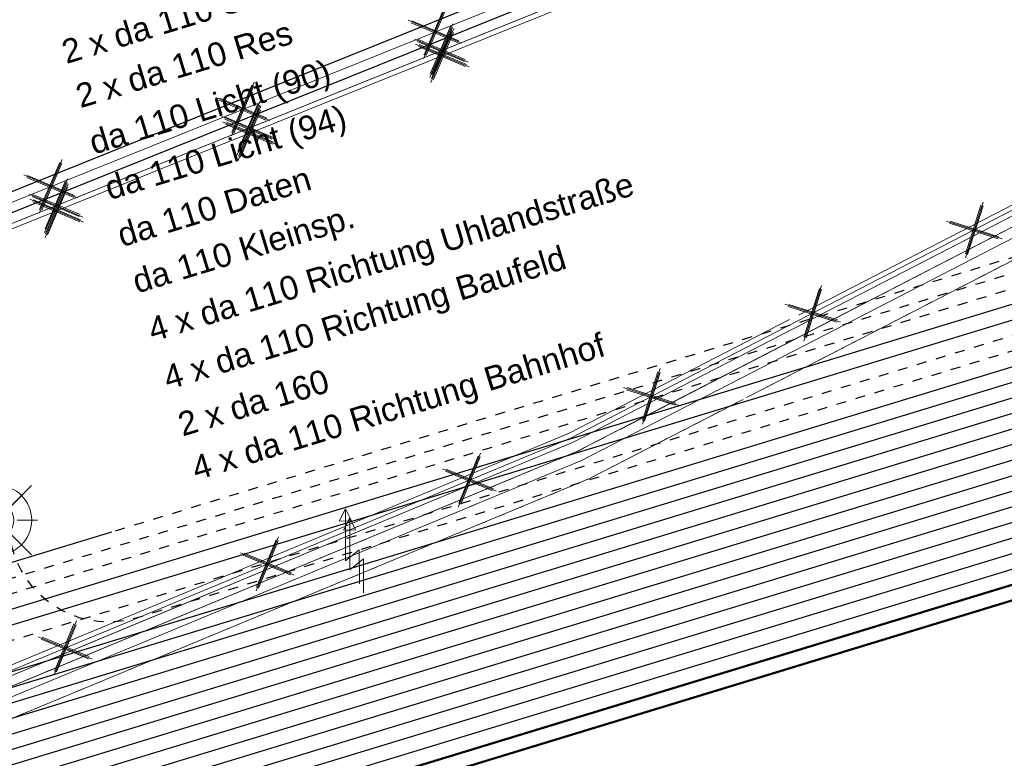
# Model space of a CAD drawing. Header units: metres. Extents: x -502 to 161, y -108 to 174.
# Tile 649 of 776: x -92.81 to -82.9, y 78.62 to 86.05. Entities that reach past the tile are written whole.
import ezdxf

# ---------------------------------------------------------------- set-up
doc = ezdxf.new("R2010")
doc.units = ezdxf.units.M
doc.header["$LTSCALE"] = 0.1
for name, pattern in [('102', [101.6, 101.6, 0]), ('2-1', [0.17, 0.06, -0.025, 0.06, -0.025]), ('202', [0.132, 0.0875, -0.019, 0.0065, -0.019])]:
    doc.linetypes.add(name, pattern=pattern)
for name, color, linetype in [('BRI31-005.05-5p02-Koordinierung Lageplan 4. BA ZOB West 2022-06-15', 7, 'Continuous'), ('BRI31-005.06-5f07-Koordinierung Lageplan 4. BA ZOB Fernbusbahnh', 7, 'Continuous'), ('BRI31-005.07-5f08-Koordinierung Lageplan 4. BA Radstation - Seeterrasse 2023-05-31', 7, 'Continuous'), ('BRI32-005.03-5f06-Koordinierung Schemaplan 4 BA ZOB Teilbereich 2 Ost - Bahnhofsallee 2023-01-21', 7, 'Continuous')]:
    doc.layers.add(name, color=color, linetype=linetype)
doc.styles.add('Arial', font='arial.ttf')

# ---------------------------------------------------------------- blocks, each defined once
blk = doc.blocks.new('WP_LP_1030')
at = {"color": 150, "linetype": 'Continuous', "lineweight": 9, "true_color": 0x007fff, "transparency": 33554687}
for p, q in [((0, 0.20412), (0, 0.40824)), ((0, 0.40824), (0, 0.20412)), ((-0.348452, 0.348458), (0.144332, -0.144332)), ((-0.144332, -0.144332), (0.348452, 0.348458)), ((0.144332, 0.144338), (0.348452, 0.348458)), ((-0.20412, 0), (-0.40824, 0)), ((-0.20412, 0), (-0.40824, 0)), ((0.20412, 0), (0.40824, 0)), ((-0.144332, -0.144332), (-0.348452, -0.348452)), ((-0.144332, -0.144332), (-0.348452, -0.348452)), ((0.144332, -0.144332), (0.348452, -0.348452)), ((0.144332, -0.144332), (0.348452, -0.348452)), ((0, -0.20412), (0, -0.40824)), ((0, -0.20412), (0, -0.40824))]:
    blk.add_line(p, q, dxfattribs=at)
at = {"color": 7, "linetype": 'Continuous', "lineweight": 20, "transparency": 33554687}
for radius in [0.35, 0.171323]:
    blk.add_circle((0, 0), radius, dxfattribs=at)
blk = doc.blocks.new('1016')
at = {"color": 7, "linetype": 'Continuous', "lineweight": 9, "transparency": 33554687}
for p, q in [((0.703072, 0.277444), (1.257444, -0.276928)), ((1.257444, 0.277444), (0.703072, -0.276928))]:
    blk.add_line(p, q, dxfattribs=at)
at = {"color": 2, "linetype": 'Continuous', "lineweight": 20, "true_color": 0xffff00, "transparency": 33554687}
for p, q in [((1.212401, 0.25319), (0.727326, -0.231885)), ((0.727326, 0.232401), (1.212401, -0.252674)), ((0.748114, 0.25319), (1.23319, -0.231885)), ((1.23319, 0.232401), (0.748114, -0.252674))]:
    blk.add_line(p, q, dxfattribs=at)
blk = doc.blocks.new('951')
at = {"color": 3, "linetype": 'Continuous', "lineweight": 13, "true_color": 0x00ff00, "transparency": 33554687}
for p, q in [((5.053472, 0.9793), (4.792795, 0.344076)), ((5.13368, 0.444375), (4.732639, -0.518491)), ((4.792795, 0.344076), (5.13368, 0.444375)), ((4.732639, -0.518491), (4.715929, -0.2527)), ((4.715929, -0.2527), (4.943186, -0.339625)), ((4.943186, -0.339625), (4.732639, -0.518491))]:
    blk.add_line(p, q, dxfattribs=at)

msp = doc.modelspace()

# ---------------------------------------------------------------- linework, layer by layer
at = {"layer": 'BRI31-005.05-5p02-Koordinierung Lageplan 4. BA ZOB West 2022-06-15', "color": 3, "linetype": 'Continuous', "lineweight": 18, "true_color": 0x00ff00, "transparency": 33554687, "flags": 128}
msp.add_lwpolyline([(-68.8826, 90.8965), (-73.2841, 89.176), (-82.3221, 84.224), (-87.2061, 81.706), (-95.3491, 78.326), (-102.5731, 75.366)], dxfattribs=at)
at = {"layer": 'BRI31-005.06-5f07-Koordinierung Lageplan 4. BA ZOB Fernbusbahnh', "color": 3, "linetype": 'Continuous', "lineweight": 13, "true_color": 0x00ff00, "transparency": 33554687, "flags": 128}
msp.add_lwpolyline([(-68.8826, 90.8965), (-73.2841, 89.176), (-82.3221, 84.224), (-87.2061, 81.706), (-95.3491, 78.326), (-102.5731, 75.366)], dxfattribs=at)
at = {"layer": 'BRI31-005.07-5f08-Koordinierung Lageplan 4. BA Radstation - Seeterrasse 2023-05-31', "color": 3, "linetype": 'Continuous', "lineweight": 30, "true_color": 0x00ff00, "transparency": 33554687}
for p, q in [((-78.8243, 82.8387), (-92.9774, 78.5256)), ((-78.8243, 82.8387), (-92.9774, 78.5256)), ((-78.7603, 82.7014), (-92.9305, 78.3831)), ((-78.7603, 82.7014), (-92.9305, 78.3831)), ((-78.6963, 82.5641), (-92.8836, 78.2405)), ((-78.6963, 82.5641), (-92.8836, 78.2405)), ((-78.6323, 82.4268), (-92.8366, 78.098)), ((-78.6323, 82.4268), (-92.8366, 78.098))]:
    msp.add_line(p, q, dxfattribs=at)
at = {"layer": 'BRI31-005.07-5f08-Koordinierung Lageplan 4. BA Radstation - Seeterrasse 2023-05-31', "color": 190, "linetype": 'Continuous', "lineweight": 30, "true_color": 0x7f00ff, "transparency": 33554687}
msp.add_line((-91.8907, 80.8953), (-93.5669, 80.3844), dxfattribs=at)
msp.add_line((-91.8907, 80.8953), (-93.5669, 80.3844), dxfattribs=at)
at = {"layer": 'BRI31-005.07-5f08-Koordinierung Lageplan 4. BA Radstation - Seeterrasse 2023-05-31', "color": 3, "linetype": 'Continuous', "lineweight": 30, "true_color": 0x00ff00, "transparency": 33554687, "flags": 128}
for points in [[(-80.7952, 156.9363), (-72.5354, 111.9284), (-80.5365, 100.0218), (-78.1281, 87.9544), (-80.9044, 82.3616), (-93.0242, 78.6681)], [(-80.7952, 156.9363), (-72.5354, 111.9284), (-80.5365, 100.0218), (-78.1281, 87.9544), (-80.9044, 82.3616), (-93.0242, 78.6681)], [(-81.0911, 156.776), (-72.8736, 111.9988), (-80.7427, 100.2886), (-78.2852, 87.9753), (-81.0099, 82.4862), (-93.0711, 78.8107)], [(-81.0911, 156.776), (-72.8736, 111.9988), (-80.7427, 100.2886), (-78.2852, 87.9753), (-81.0099, 82.4862), (-93.0711, 78.8107)], [(-81.3871, 156.6157), (-73.2119, 112.0692), (-80.9489, 100.5555), (-78.4423, 87.9961), (-81.1155, 82.6109), (-93.1179, 78.9532)], [(-81.3871, 156.6157), (-73.2119, 112.0692), (-80.9489, 100.5555), (-78.4423, 87.9961), (-81.1155, 82.6109), (-93.1179, 78.9532)], [(-81.683, 156.4554), (-73.5501, 112.1395), (-81.1551, 100.8223), (-78.5994, 88.017), (-81.2211, 82.7355), (-93.1646, 79.0957)], [(-81.683, 156.4554), (-73.5501, 112.1395), (-81.1551, 100.8223), (-78.5994, 88.017), (-81.2211, 82.7355), (-93.1646, 79.0957)], [(-93.2114, 79.2383), (-80.5948, 83.0832), (-79.7324, 83.2553)], [(-93.2114, 79.2383), (-80.5948, 83.0832), (-79.7324, 83.2553)]]:
    msp.add_lwpolyline(points, dxfattribs=at)
at = {"layer": 'BRI31-005.07-5f08-Koordinierung Lageplan 4. BA Radstation - Seeterrasse 2023-05-31', "color": 250, "linetype": '202', "lineweight": 20, "true_color": 0x333333, "transparency": 33554687, "flags": 128}
msp.add_lwpolyline([(-169.7821, 35.816), (-164.9401, 37.647), (-156.9121, 41.076), (-147.2831, 45.145), (-141.2451, 48.064), (-136.3331, 50.73), (-132.3771, 55.512), (-127.5111, 61.662), (-125.4401, 64.186), (-122.6721, 66.481), (-120.3381, 67.894), (-117.0681, 69.455), (-110.1371, 72.307), (-102.5741, 75.367), (-95.3481, 78.327), (-87.2051, 81.706), (-82.3221, 84.224), (-73.2841, 89.176), (-65.3801, 92.266), (-55.0081, 96.337), (-42.5711, 101.496), (-24.2771, 108.475), (-23.6281, 108.616), (-22.7791, 108.939), (-21.2271, 109.532), (-20.7311, 109.828), (-6.5731, 115.397), (-3.3331, 116.527), (2.1199, 118.676), (8.4349, 121.116), (16.1989, 124.136), (23.8509, 127.116), (32.0649, 130.317), (39.0129, 133.194), (40.7549, 134.413), (40.9269, 134.167), (39.1589, 132.93), (32.1769, 130.039), (23.9589, 126.836), (16.3069, 123.856), (8.5429, 120.836), (2.2299, 118.396), (-3.2291, 116.245), (-6.4691, 115.115), (-20.5991, 109.558), (-21.0951, 109.262), (-22.6731, 108.659), (-23.5421, 108.328), (-24.1911, 108.187), (-42.4611, 101.218), (-54.8961, 96.059), (-65.2701, 91.986), (-73.1561, 88.904), (-82.1821, 83.96), (-87.0791, 81.434), (-95.2341, 78.049), (-102.4601, 75.089), (-110.0231, 72.029), (-116.9461, 69.181), (-120.1961, 67.63), (-122.4981, 66.235), (-125.2261, 63.974), (-127.2771, 61.474), (-132.1431, 55.324), (-136.1391, 50.494), (-141.1091, 47.796), (-147.1591, 44.871), (-156.7941, 40.8), (-164.8281, 37.369), (-169.6761, 35.536), (-169.7821, 35.816)], dxfattribs=at)
msp.add_lwpolyline([(-169.7821, 35.816), (-164.9401, 37.647), (-156.9121, 41.076), (-147.2831, 45.145), (-141.2451, 48.064), (-136.3331, 50.73), (-132.3771, 55.512), (-127.5111, 61.662), (-125.4401, 64.186), (-122.6721, 66.481), (-120.3381, 67.894), (-117.0681, 69.455), (-110.1371, 72.307), (-102.5741, 75.367), (-95.3481, 78.327), (-87.2051, 81.706), (-82.3221, 84.224), (-73.2841, 89.176), (-65.3801, 92.266), (-55.0081, 96.337), (-42.5711, 101.496), (-24.2771, 108.475), (-23.6281, 108.616), (-22.7791, 108.939), (-21.2271, 109.532), (-20.7311, 109.828), (-6.5731, 115.397), (-3.3331, 116.527), (2.1199, 118.676), (8.4349, 121.116), (16.1989, 124.136), (23.8509, 127.116), (32.0649, 130.317), (39.0129, 133.194), (40.7549, 134.413), (40.9269, 134.167), (39.1589, 132.93), (32.1769, 130.039), (23.9589, 126.836), (16.3069, 123.856), (8.5429, 120.836), (2.2299, 118.396), (-3.2291, 116.245), (-6.4691, 115.115), (-20.5991, 109.558), (-21.0951, 109.262), (-22.6731, 108.659), (-23.5421, 108.328), (-24.1911, 108.187), (-42.4611, 101.218), (-54.8961, 96.059), (-65.2701, 91.986), (-73.1561, 88.904), (-82.1821, 83.96), (-87.0791, 81.434), (-95.2341, 78.049), (-102.4601, 75.089), (-110.0231, 72.029), (-116.9461, 69.181), (-120.1961, 67.63), (-122.4981, 66.235), (-125.2261, 63.974), (-127.2771, 61.474), (-132.1431, 55.324), (-136.1391, 50.494), (-141.1091, 47.796), (-147.1591, 44.871), (-156.7941, 40.8), (-164.8281, 37.369), (-169.6761, 35.536), (-169.7821, 35.816)], dxfattribs=at)
at = {"layer": 'BRI31-005.07-5f08-Koordinierung Lageplan 4. BA Radstation - Seeterrasse 2023-05-31', "color": 190, "linetype": 'Continuous', "lineweight": 30, "true_color": 0x7f00ff, "transparency": 33554687, "flags": 128}
for points in [[(-67.7961, 87.229), (-68.0291, 87.591), (-69.8741, 91.415), (-70.4001, 91.84), (-71.0981, 91.978), (-71.4281, 91.912), (-72.7341, 91.532), (-81.1341, 88.787), (-81.8171, 88.566), (-99.2421, 81.556), (-99.7091, 81.654), (-100.1101, 82.264), (-100.5571, 84.008), (-101.5081, 87.723), (-109.1201, 111.977), (-113.1851, 124.41), (-122.9391, 125.054), (-137.6481, 125.811), (-146.3071, 127.052), (-163.7871, 124.714), (-174.3411, 125.558), (-183.5081, 124)], [(-67.7961, 87.229), (-68.0291, 87.591), (-69.8741, 91.415), (-70.4001, 91.84), (-71.0981, 91.978), (-71.4281, 91.912), (-72.7341, 91.532), (-81.1341, 88.787), (-81.8171, 88.566), (-99.2421, 81.556), (-99.7091, 81.654), (-100.1101, 82.264), (-100.5571, 84.008), (-101.5081, 87.723), (-109.1201, 111.977), (-113.1851, 124.41), (-122.9391, 125.054), (-137.6481, 125.811), (-146.3071, 127.052), (-163.7871, 124.714), (-174.3411, 125.558), (-183.5081, 124)], [(-138.9361, 90.322), (-102.4001, 91.23), (-101.3161, 87.777), (-99.9241, 82.346), (-99.5871, 81.832), (-99.2601, 81.764), (-95.4401, 83.301), (-81.8911, 88.752), (-81.1711, 88.901), (-72.7711, 91.646), (-71.4611, 92.121), (-71.1161, 92.179), (-70.5501, 92.101), (-70.0111, 91.976), (-69.6761, 91.51), (-67.8311, 87.686), (-67.6907, 87.4246)], [(-138.9361, 90.322), (-102.4001, 91.23), (-101.3161, 87.777), (-99.9241, 82.346), (-99.5871, 81.832), (-99.2601, 81.764), (-95.4401, 83.301), (-81.8911, 88.752), (-81.1711, 88.901), (-72.7711, 91.646), (-71.4611, 92.121), (-71.1161, 92.179), (-70.5501, 92.101), (-70.0111, 91.976), (-69.6761, 91.51), (-67.8311, 87.686), (-67.6907, 87.4246)]]:
    msp.add_lwpolyline(points, dxfattribs=at)
at = {"layer": 'BRI31-005.07-5f08-Koordinierung Lageplan 4. BA Radstation - Seeterrasse 2023-05-31', "color": 255, "linetype": 'Continuous', "lineweight": 9, "transparency": 33554687, "flags": 128}
for points in [[(-183.4914, 123.9014), (-174.3367, 125.4573), (-163.7844, 124.6135), (-146.3076, 126.951), (-137.6578, 125.7114), (-122.945, 124.9542), (-113.2592, 124.3147), (-109.2153, 111.9465), (-101.6043, 87.6956), (-100.654, 83.9832), (-100.2028, 82.223), (-99.77, 81.5646), (-99.2329, 81.4519), (-81.783, 88.4719), (-81.1032, 88.6919), (-72.7046, 91.4364), (-71.4043, 91.8148), (-71.098, 91.876), (-70.4437, 91.7467), (-69.9544, 91.3513), (-68.1165, 87.542), (-67.8802, 87.1748)], [(-183.4914, 123.9014), (-174.3367, 125.4573), (-163.7844, 124.6135), (-146.3076, 126.951), (-137.6578, 125.7114), (-122.945, 124.9542), (-113.2592, 124.3147), (-109.2153, 111.9465), (-101.6043, 87.6956), (-100.654, 83.9832), (-100.2028, 82.223), (-99.77, 81.5646), (-99.2329, 81.4519), (-81.783, 88.4719), (-81.1032, 88.6919), (-72.7046, 91.4364), (-71.4043, 91.8148), (-71.098, 91.876), (-70.4437, 91.7467), (-69.9544, 91.3513), (-68.1165, 87.542), (-67.8802, 87.1748)], [(-67.7788, 87.3773), (-67.9202, 87.6406), (-69.7624, 91.4587), (-70.0704, 91.8871), (-70.5683, 92.0026), (-71.1146, 92.0778), (-71.4356, 92.0239), (-72.7385, 91.5514), (-81.1454, 88.8042), (-81.8621, 88.6559), (-95.4028, 83.2082), (-99.2509, 81.6599), (-99.648, 81.7425), (-100.0169, 82.3051), (-101.4123, 87.7496), (-102.473, 91.1282), (-138.9336, 90.222)], [(-67.7788, 87.3773), (-67.9202, 87.6406), (-69.7624, 91.4587), (-70.0704, 91.8871), (-70.5683, 92.0026), (-71.1146, 92.0778), (-71.4356, 92.0239), (-72.7385, 91.5514), (-81.1454, 88.8042), (-81.8621, 88.6559), (-95.4028, 83.2082), (-99.2509, 81.6599), (-99.648, 81.7425), (-100.0169, 82.3051), (-101.4123, 87.7496), (-102.473, 91.1282), (-138.9336, 90.222)], [(-104.3776, 79.3284), (-99.1955, 81.4126), (-95.3535, 82.9586), (-81.7631, 88.426), (-81.0877, 88.6444), (-72.6892, 91.3889), (-71.234, 91.758), (-70.8885, 91.8745), (-70.7445, 91.9923)], [(-104.3776, 79.3284), (-99.1955, 81.4126), (-95.3535, 82.9586), (-81.7631, 88.426), (-81.0877, 88.6444), (-72.6892, 91.3889), (-71.234, 91.758), (-70.8885, 91.8745), (-70.7445, 91.9923)], [(-68.9443, 91.0333), (-73.3473, 89.3124), (-82.3926, 84.3562), (-87.2692, 81.8424), (-95.4062, 78.4642), (-102.63, 75.5053), (-110.193, 72.4453), (-117.1284, 69.5927), (-120.4109, 68.0261), (-122.166, 66.963), (-122.6358, 66.8593), (-122.7636, 66.8426)], [(-68.9443, 91.0333), (-73.3473, 89.3124), (-82.3926, 84.3562), (-87.2692, 81.8424), (-95.4062, 78.4642), (-102.63, 75.5053), (-110.193, 72.4453), (-117.1284, 69.5927), (-120.4109, 68.0261), (-122.166, 66.963), (-122.6358, 66.8593), (-122.7636, 66.8426)]]:
    msp.add_lwpolyline(points, dxfattribs=at)
at = {"layer": 'BRI31-005.07-5f08-Koordinierung Lageplan 4. BA Radstation - Seeterrasse 2023-05-31', "color": 250, "linetype": '102', "lineweight": 13, "true_color": 0x333333, "transparency": 33554687, "flags": 128}
msp.add_lwpolyline([(18.5229, 125.041), (18.5599, 124.733), (16.3069, 123.856), (8.5429, 120.836), (2.2299, 118.396), (-3.2291, 116.245), (-6.4691, 115.115), (-20.5991, 109.558), (-21.0951, 109.262), (-22.6731, 108.659), (-23.5421, 108.328), (-24.1911, 108.187), (-42.4611, 101.218), (-54.8961, 96.059), (-65.2701, 91.986), (-73.1561, 88.904), (-82.1821, 83.96), (-87.0791, 81.434), (-95.2341, 78.049), (-102.4601, 75.089), (-110.0231, 72.029), (-116.9461, 69.181), (-120.1961, 67.63), (-122.4981, 66.235), (-125.2261, 63.974), (-127.2771, 61.474), (-132.1431, 55.324), (-136.1391, 50.494), (-141.1091, 47.796), (-147.1591, 44.871), (-156.7941, 40.8), (-164.8281, 37.369), (-169.6761, 35.536), (-169.7821, 35.816), (-164.9401, 37.647), (-156.9121, 41.076), (-147.2831, 45.145), (-141.2451, 48.064), (-136.3331, 50.73), (-132.3771, 55.512), (-127.5111, 61.662), (-125.4401, 64.186), (-122.6721, 66.481), (-120.3381, 67.894), (-117.0681, 69.455), (-110.1371, 72.307), (-102.5741, 75.367), (-95.3481, 78.327), (-87.2051, 81.706), (-82.3221, 84.224), (-73.2841, 89.176), (-71.0607, 90.0451)], dxfattribs=at)
msp.add_lwpolyline([(18.5229, 125.041), (18.5599, 124.733), (16.3069, 123.856), (8.5429, 120.836), (2.2299, 118.396), (-3.2291, 116.245), (-6.4691, 115.115), (-20.5991, 109.558), (-21.0951, 109.262), (-22.6731, 108.659), (-23.5421, 108.328), (-24.1911, 108.187), (-42.4611, 101.218), (-54.8961, 96.059), (-65.2701, 91.986), (-73.1561, 88.904), (-82.1821, 83.96), (-87.0791, 81.434), (-95.2341, 78.049), (-102.4601, 75.089), (-110.0231, 72.029), (-116.9461, 69.181), (-120.1961, 67.63), (-122.4981, 66.235), (-125.2261, 63.974), (-127.2771, 61.474), (-132.1431, 55.324), (-136.1391, 50.494), (-141.1091, 47.796), (-147.1591, 44.871), (-156.7941, 40.8), (-164.8281, 37.369), (-169.6761, 35.536), (-169.7821, 35.816), (-164.9401, 37.647), (-156.9121, 41.076), (-147.2831, 45.145), (-141.2451, 48.064), (-136.3331, 50.73), (-132.3771, 55.512), (-127.5111, 61.662), (-125.4401, 64.186), (-122.6721, 66.481), (-120.3381, 67.894), (-117.0681, 69.455), (-110.1371, 72.307), (-102.5741, 75.367), (-95.3481, 78.327), (-87.2051, 81.706), (-82.3221, 84.224), (-73.2841, 89.176), (-71.0607, 90.0451)], dxfattribs=at)
at = {"layer": 'BRI31-005.07-5f08-Koordinierung Lageplan 4. BA Radstation - Seeterrasse 2023-05-31', "color": 250, "linetype": '102', "lineweight": 9, "true_color": 0x333333, "transparency": 33554687, "flags": 128}
for points in [[(-169.8181, 35.91), (-164.9771, 37.739), (-156.9521, 41.168), (-147.3241, 45.237), (-141.2911, 48.153), (-136.3971, 50.809), (-132.4541, 55.575), (-127.5881, 61.725), (-125.5121, 64.257), (-122.7311, 66.562), (-120.3871, 67.982), (-117.1081, 69.547), (-110.1741, 72.399), (-102.6111, 75.459), (-95.3871, 78.418), (-87.2481, 81.797), (-82.3691, 84.312), (-73.3261, 89.267), (-65.4151, 92.359), (-55.0451, 96.429), (-42.6071, 101.588), (-24.3061, 108.571), (-23.6481, 108.714), (-23.6061, 108.518), (-24.2481, 108.379), (-42.5331, 101.402), (-54.9711, 96.243), (-65.3431, 92.173), (-73.2421, 89.085), (-82.2751, 84.136), (-87.1641, 81.615), (-95.3111, 78.234), (-102.5351, 75.273), (-110.0981, 72.213), (-117.0261, 69.365), (-120.2911, 67.806), (-122.6151, 66.398), (-125.3701, 64.115), (-127.4321, 61.599), (-132.2981, 55.449), (-136.2671, 50.651), (-141.1991, 47.975), (-147.2421, 45.055), (-156.8741, 40.984), (-164.9031, 37.553), (-169.7481, 35.722), (-169.8181, 35.91)], [(-169.8181, 35.91), (-164.9771, 37.739), (-156.9521, 41.168), (-147.3241, 45.237), (-141.2911, 48.153), (-136.3971, 50.809), (-132.4541, 55.575), (-127.5881, 61.725), (-125.5121, 64.257), (-122.7311, 66.562), (-120.3871, 67.982), (-117.1081, 69.547), (-110.1741, 72.399), (-102.6111, 75.459), (-95.3871, 78.418), (-87.2481, 81.797), (-82.3691, 84.312), (-73.3261, 89.267), (-65.4151, 92.359), (-55.0451, 96.429), (-42.6071, 101.588), (-24.3061, 108.571), (-23.6481, 108.714), (-23.6061, 108.518), (-24.2481, 108.379), (-42.5331, 101.402), (-54.9711, 96.243), (-65.3431, 92.173), (-73.2421, 89.085), (-82.2751, 84.136), (-87.1641, 81.615), (-95.3111, 78.234), (-102.5351, 75.273), (-110.0981, 72.213), (-117.0261, 69.365), (-120.2911, 67.806), (-122.6151, 66.398), (-125.3701, 64.115), (-127.4321, 61.599), (-132.2981, 55.449), (-136.2671, 50.651), (-141.1991, 47.975), (-147.2421, 45.055), (-156.8741, 40.984), (-164.9031, 37.553), (-169.7481, 35.722), (-169.8181, 35.91)], [(-122.6491, 66.908), (-122.1851, 67.01), (-120.4351, 68.07), (-117.1491, 69.638), (-110.2121, 72.492), (-102.6491, 75.552), (-95.4251, 78.51), (-87.2901, 81.888), (-82.4161, 84.4), (-73.3681, 89.358), (-70.0247, 90.6646)], [(-122.6491, 66.908), (-122.1851, 67.01), (-120.4351, 68.07), (-117.1491, 69.638), (-110.2121, 72.492), (-102.6491, 75.552), (-95.4251, 78.51), (-87.2901, 81.888), (-82.4161, 84.4), (-73.3681, 89.358), (-70.0247, 90.6646)], [(-169.8181, 35.91), (-164.9771, 37.739), (-156.9521, 41.168), (-147.3241, 45.237), (-141.2911, 48.153), (-136.3971, 50.809), (-132.4541, 55.575), (-127.5881, 61.725), (-125.5121, 64.257), (-122.7311, 66.562), (-120.3871, 67.982), (-117.1081, 69.547), (-110.1741, 72.399), (-102.6111, 75.459), (-95.3871, 78.418), (-87.2481, 81.797), (-82.3691, 84.312), (-73.3261, 89.267), (-69.9883, 90.5716)], [(-169.8181, 35.91), (-164.9771, 37.739), (-156.9521, 41.168), (-147.3241, 45.237), (-141.2911, 48.153), (-136.3971, 50.809), (-132.4541, 55.575), (-127.5881, 61.725), (-125.5121, 64.257), (-122.7311, 66.562), (-120.3871, 67.982), (-117.1081, 69.547), (-110.1741, 72.399), (-102.6111, 75.459), (-95.3871, 78.418), (-87.2481, 81.797), (-82.3691, 84.312), (-73.3261, 89.267), (-69.9883, 90.5716)], [(-69.9156, 90.3855), (-73.2421, 89.085), (-82.2751, 84.136), (-87.1641, 81.615), (-95.3111, 78.234), (-102.5351, 75.273), (-110.0981, 72.213), (-117.0261, 69.365), (-120.2911, 67.806), (-122.6151, 66.398), (-125.3701, 64.115), (-127.4321, 61.599), (-132.2981, 55.449), (-136.2671, 50.651), (-141.1991, 47.975), (-147.2421, 45.055), (-156.8741, 40.984), (-164.9031, 37.553), (-169.7481, 35.722), (-169.8181, 35.91)], [(-69.9156, 90.3855), (-73.2421, 89.085), (-82.2751, 84.136), (-87.1641, 81.615), (-95.3111, 78.234), (-102.5351, 75.273), (-110.0981, 72.213), (-117.0261, 69.365), (-120.2911, 67.806), (-122.6151, 66.398), (-125.3701, 64.115), (-127.4321, 61.599), (-132.2981, 55.449), (-136.2671, 50.651), (-141.1991, 47.975), (-147.2421, 45.055), (-156.8741, 40.984), (-164.9031, 37.553), (-169.7481, 35.722), (-169.8181, 35.91)], [(-69.952, 90.4785), (-73.2841, 89.176), (-82.3221, 84.224), (-87.2061, 81.706), (-95.3491, 78.326), (-102.5731, 75.366), (-110.1361, 72.306), (-117.0671, 69.456), (-120.3391, 67.894), (-122.1091, 66.822), (-122.6051, 66.712), (-122.6491, 66.908)], [(-69.952, 90.4785), (-73.2841, 89.176), (-82.3221, 84.224), (-87.2061, 81.706), (-95.3491, 78.326), (-102.5731, 75.366), (-110.1361, 72.306), (-117.0671, 69.456), (-120.3391, 67.894), (-122.1091, 66.822), (-122.6051, 66.712), (-122.6491, 66.908)]]:
    msp.add_lwpolyline(points, dxfattribs=at)
at = {"layer": 'BRI31-005.07-5f08-Koordinierung Lageplan 4. BA Radstation - Seeterrasse 2023-05-31', "color": 190, "linetype": '2-1', "lineweight": 30, "true_color": 0x7f00ff, "transparency": 33554687, "flags": 128}
for points in [[(-79.7652, 98.2468), (-79.7652, 98.2468, 0.416849), (-80.5589, 97.0687), (-80.5589, 97.0687), (-79.5643, 92.085, -0.416849), (-80.358, 90.9069), (-80.9389, 90.7964), (-80.8828, 90.5016), (-80.2817, 90.616, -0.411583), (-79.1141, 89.8294), (-78.8233, 88.3725, -0.165937), (-78.9083, 87.7321), (-80.3091, 84.9101, -0.146127), (-81.661, 84.0127), (-91.8907, 80.8953)], [(-79.7652, 98.2468), (-79.7652, 98.2468, 0.416849), (-80.5589, 97.0687), (-80.5589, 97.0687), (-79.5643, 92.085, -0.416849), (-80.358, 90.9069), (-80.9389, 90.7964), (-80.8828, 90.5016), (-80.2817, 90.616, -0.411583), (-79.1141, 89.8294), (-78.8233, 88.3725, -0.165937), (-78.9083, 87.7321), (-80.3091, 84.9101, -0.146127), (-81.661, 84.0127), (-91.8907, 80.8953)], [(-93.3456, 79.6681), (-81.4424, 83.2953), (-81.4424, 83.2953, 0.099175), (-80.399, 83.8566), (-80.399, 83.8566), (-80.399, 83.8566, -0.12418), (-79.341, 84.3599), (-79.341, 84.3599)], [(-93.3456, 79.6681), (-81.4424, 83.2953), (-81.4424, 83.2953, 0.099175), (-80.399, 83.8566), (-80.399, 83.8566), (-80.399, 83.8566, -0.12418), (-79.341, 84.3599), (-79.341, 84.3599)], [(-79.3117, 84.2128, 0.124885), (-80.3624, 83.7111, -0.099873), (-81.3987, 83.1518), (-91.6285, 80.0345), (-91.6285, 80.0345, -0.414209), (-92.8765, 80.6996), (-92.8765, 80.6996), (-92.9747, 81.0219)], [(-79.3117, 84.2128, 0.124885), (-80.3624, 83.7111, -0.099873), (-81.3987, 83.1518), (-91.6285, 80.0345), (-91.6285, 80.0345, -0.414209), (-92.8765, 80.6996), (-92.8765, 80.6996), (-92.9747, 81.0219)]]:
    msp.add_lwpolyline(points, format="xyb", dxfattribs=at)
at = {"layer": 'BRI31-005.07-5f08-Koordinierung Lageplan 4. BA Radstation - Seeterrasse 2023-05-31', "color": 190, "linetype": 'Continuous', "lineweight": 13, "true_color": 0x7f00ff, "transparency": 33554687, "flags": 128}
msp.add_lwpolyline([(-70.7761, 92.031), (-70.9131, 91.919), (-71.2481, 91.806), (-72.7031, 91.437), (-81.1031, 88.692), (-81.7801, 88.473), (-95.3721, 83.005), (-99.2141, 81.459), (-104.3981, 79.374)], dxfattribs=at)
msp.add_lwpolyline([(-70.7761, 92.031), (-70.9131, 91.919), (-71.2481, 91.806), (-72.7031, 91.437), (-81.1031, 88.692), (-81.7801, 88.473), (-95.3721, 83.005), (-99.2141, 81.459), (-104.3981, 79.374)], dxfattribs=at)
at = {"layer": 'BRI31-005.07-5f08-Koordinierung Lageplan 4. BA Radstation - Seeterrasse 2023-05-31', "color": 3, "linetype": 'Continuous', "lineweight": 13, "true_color": 0x00ff00, "transparency": 33554687, "flags": 128}
for points in [[(-68.9261, 90.9867), (-73.3261, 89.267), (-82.3691, 84.312), (-87.2481, 81.797), (-95.3871, 78.418), (-102.6111, 75.459), (-110.1741, 72.399), (-117.1081, 69.547), (-120.3871, 67.982), (-122.1471, 66.916), (-122.6271, 66.81), (-122.7571, 66.793)], [(-68.9261, 90.9867), (-73.3261, 89.267), (-82.3691, 84.312), (-87.2481, 81.797), (-95.3871, 78.418), (-102.6111, 75.459), (-110.1741, 72.399), (-117.1081, 69.547), (-120.3871, 67.982), (-122.1471, 66.916), (-122.6271, 66.81), (-122.7571, 66.793)], [(-68.8826, 90.8965), (-73.2841, 89.176), (-82.3221, 84.224), (-87.2061, 81.706), (-95.3491, 78.326), (-102.5731, 75.366)], [(-68.8826, 90.8965), (-73.2841, 89.176), (-82.3221, 84.224), (-87.2061, 81.706), (-95.3491, 78.326), (-102.5731, 75.366)]]:
    msp.add_lwpolyline(points, dxfattribs=at)
at = {"layer": 'BRI31-005.07-5f08-Koordinierung Lageplan 4. BA Radstation - Seeterrasse 2023-05-31', "color": 3, "linetype": '2-1', "lineweight": 30, "true_color": 0x00ff00, "transparency": 33554687, "flags": 128}
for points in [[(-93.5205, 80.2418), (-81.6173, 83.8693), (-81.6173, 83.8693, 0.09711), (-80.6034, 84.4093), (-80.6034, 84.4093, -0.119392), (-80.0487, 84.6741, -0.002685), (-79.4291, 84.8012)], [(-93.5205, 80.2418), (-81.6173, 83.8693), (-81.6173, 83.8693, 0.09711), (-80.6034, 84.4093), (-80.6034, 84.4093, -0.119392), (-80.0487, 84.6741, -0.002685), (-79.4291, 84.8012)], [(-79.4291, 84.8012, 0.122111), (-80.5087, 84.2929), (-80.5087, 84.2929, -0.09711), (-81.5736, 83.7258), (-81.5736, 83.7258), (-93.4766, 80.0984)], [(-79.4291, 84.8012, 0.122111), (-80.5087, 84.2929), (-80.5087, 84.2929, -0.09711), (-81.5736, 83.7258), (-81.5736, 83.7258), (-93.4766, 80.0984)]]:
    msp.add_lwpolyline(points, format="xyb", dxfattribs=at)
at = {"layer": 'BRI31-005.07-5f08-Koordinierung Lageplan 4. BA Radstation - Seeterrasse 2023-05-31', "color": 7, "linetype": 'Continuous', "lineweight": 30, "transparency": 33554687, "flags": 128}
for points in [[(-79.3997, 84.6541), (-79.3997, 84.6541, 0.12278), (-80.4722, 84.1474), (-80.4722, 84.1474, -0.097776), (-81.5298, 83.5823), (-93.4322, 79.9551)], [(-79.3997, 84.6541), (-79.3997, 84.6541, 0.12278), (-80.4722, 84.1474), (-80.4722, 84.1474, -0.097776), (-81.5298, 83.5823), (-93.4322, 79.9551)], [(-93.3888, 79.8117), (-81.4861, 83.4388, 0.099168), (-80.4359, 84.0037, -0.124168), (-79.371, 84.5103)], [(-93.3888, 79.8117), (-81.4861, 83.4388, 0.099168), (-80.4359, 84.0037, -0.124168), (-79.371, 84.5103)]]:
    msp.add_lwpolyline(points, format="xyb", dxfattribs=at)
msp.add_lwpolyline([(-93.2581, 79.3813), (-80.5345, 83.2584), (-79.7637, 83.4122)], dxfattribs=at)
msp.add_lwpolyline([(-93.2581, 79.3813), (-80.5345, 83.2584), (-79.7637, 83.4122)], dxfattribs=at)
at = {"layer": 'BRI31-005.07-5f08-Koordinierung Lageplan 4. BA Radstation - Seeterrasse 2023-05-31', "color": 1, "linetype": 'Continuous', "lineweight": 50, "true_color": 0xff0000, "transparency": 33554687, "flags": 128}
for points in [[(-77.8949, 81.8674), (-92.2216, 77.5014), (-92.2216, 77.5014, 0.044397), (-93.5699, 76.9557), (-93.5699, 76.9557)], [(-77.8949, 81.8674), (-92.2216, 77.5014), (-92.2216, 77.5014, 0.044397), (-93.5699, 76.9557), (-93.5699, 76.9557)], [(-77.8654, 81.7196), (-92.1778, 77.3579, 0.044572), (-93.5065, 76.8196)], [(-77.8654, 81.7196), (-92.1778, 77.3579, 0.044572), (-93.5065, 76.8196)]]:
    msp.add_lwpolyline(points, format="xyb", dxfattribs=at)
at = {"layer": 'BRI31-005.07-5f08-Koordinierung Lageplan 4. BA Radstation - Seeterrasse 2023-05-31', "color": 3, "linetype": 'Continuous', "lineweight": 30, "true_color": 0x00ff00, "transparency": 33554687, "flags": 128}
for points in [[(-63.4873, -2.0057), (-67.2644, 16.7548), (-67.2644, 16.7548, 0.051902), (-67.7629, 18.3511), (-67.7629, 18.3511), (-68.0808, 19.0186), (-71.6798, 23.2376), (-71.9513, 24.7074), (-71.9513, 24.7074, -0.064346), (-72.1344, 28.0859), (-72.1344, 28.0859), (-72.1344, 28.0859, 0.039055), (-72.1406, 29.7705), (-72.1406, 29.7705, -0.03959), (-72.1457, 31.7153, 0.03959), (-72.1506, 33.5652), (-72.373, 36.2791, 0.02882), (-72.5986, 37.8875), (-76.916, 59.5176, 0.036243), (-79.0826, 67.3622), (-77.6738, 71.515), (-79.5754, 81.0645), (-80.5193, 81.6949), (-92.7897, 77.9555)], [(-63.4873, -2.0057), (-67.2644, 16.7548), (-67.2644, 16.7548, 0.051902), (-67.7629, 18.3511), (-67.7629, 18.3511), (-68.0808, 19.0186), (-71.6798, 23.2376), (-71.9513, 24.7074), (-71.9513, 24.7074, -0.064346), (-72.1344, 28.0859), (-72.1344, 28.0859), (-72.1344, 28.0859, 0.039055), (-72.1406, 29.7705), (-72.1406, 29.7705, -0.03959), (-72.1457, 31.7153, 0.03959), (-72.1506, 33.5652), (-72.373, 36.2791, 0.02882), (-72.5986, 37.8875), (-76.916, 59.5176, 0.036243), (-79.0826, 67.3622), (-77.6738, 71.515), (-79.5754, 81.0645), (-80.5193, 81.6949), (-92.7897, 77.9555)], [(-72.7457, 37.8581), (-77.062, 59.4828), (-77.062, 59.4828, 0.036501), (-79.2414, 67.361), (-79.2414, 67.361), (-77.8288, 71.5251), (-79.7104, 80.9743), (-80.5435, 81.5307), (-92.7427, 77.8131)], [(-72.7457, 37.8581), (-77.062, 59.4828), (-77.062, 59.4828, 0.036501), (-79.2414, 67.361), (-79.2414, 67.361), (-77.8288, 71.5251), (-79.7104, 80.9743), (-80.5435, 81.5307), (-92.7427, 77.8131)], [(-72.8928, 37.8288), (-77.2102, 59.4589), (-77.2102, 59.4589, 0.03671), (-79.4002, 67.3597), (-79.4002, 67.3597), (-77.9838, 71.5352), (-79.8454, 80.8841), (-80.5677, 81.3665), (-92.6956, 77.6706)], [(-72.8928, 37.8288), (-77.2102, 59.4589), (-77.2102, 59.4589, 0.03671), (-79.4002, 67.3597), (-79.4002, 67.3597), (-77.9838, 71.5352), (-79.8454, 80.8841), (-80.5677, 81.3665), (-92.6956, 77.6706)], [(-63.9334, -2.0701), (-67.7056, 16.6659), (-67.7056, 16.6659, 0.051336), (-68.1692, 18.1576), (-68.1692, 18.1576), (-68.4616, 18.7716), (-72.1004, 23.0373), (-72.3938, 24.6256), (-72.3938, 24.6256, -0.064346), (-72.5832, 28.1193), (-72.5832, 28.1193, 0.039055), (-72.5891, 29.7337, -0.03959), (-72.5944, 31.7497), (-72.5944, 31.7497, 0.03959), (-72.5991, 33.5284), (-72.5991, 33.5284), (-72.8215, 36.2424, 0.02882), (-73.0399, 37.7994), (-77.3573, 59.4296, 0.036944), (-79.5591, 67.3583), (-78.1387, 71.5453), (-79.9804, 80.7939), (-80.5919, 81.2023), (-92.6486, 77.5281)], [(-63.9334, -2.0701), (-67.7056, 16.6659), (-67.7056, 16.6659, 0.051336), (-68.1692, 18.1576), (-68.1692, 18.1576), (-68.4616, 18.7716), (-72.1004, 23.0373), (-72.3938, 24.6256), (-72.3938, 24.6256, -0.064346), (-72.5832, 28.1193), (-72.5832, 28.1193, 0.039055), (-72.5891, 29.7337, -0.03959), (-72.5944, 31.7497), (-72.5944, 31.7497, 0.03959), (-72.5991, 33.5284), (-72.5991, 33.5284), (-72.8215, 36.2424, 0.02882), (-73.0399, 37.7994), (-77.3573, 59.4296, 0.036944), (-79.5591, 67.3583), (-78.1387, 71.5453), (-79.9804, 80.7939), (-80.5919, 81.2023), (-92.6486, 77.5281)]]:
    msp.add_lwpolyline(points, format="xyb", dxfattribs=at)
at = {"layer": 'BRI31-005.07-5f08-Koordinierung Lageplan 4. BA Radstation - Seeterrasse 2023-05-31', "color": 2, "linetype": 'Continuous', "true_color": 0xffff00, "transparency": 33554687}
msp.add_solid([(-74.9855, 76.5587), (-75.4767, 76.4653), (-90.8015, 159.6937), (-91.2927, 159.6003)], dxfattribs=at)
msp.add_solid([(-74.9855, 76.5587), (-75.4767, 76.4653), (-90.8015, 159.6937), (-91.2927, 159.6003)], dxfattribs=at)
at = {"layer": 'BRI32-005.03-5f06-Koordinierung Schemaplan 4 BA ZOB Teilbereich 2 Ost - Bahnhofsallee 2023-01-21', "color": 3, "linetype": 'Continuous', "lineweight": 30, "true_color": 0x00ff00, "transparency": 33554687, "flags": 128}
for points in [[(-63.4873, -2.0057), (-67.2644, 16.7548), (-67.2644, 16.7548, 0.051902), (-67.7629, 18.3511), (-67.7629, 18.3511), (-68.0808, 19.0186), (-71.6798, 23.2376), (-71.9513, 24.7074), (-71.9513, 24.7074, -0.064346), (-72.1344, 28.0859), (-72.1344, 28.0859), (-72.1344, 28.0859, 0.039055), (-72.1406, 29.7705), (-72.1406, 29.7705, -0.03959), (-72.1457, 31.7153, 0.03959), (-72.1506, 33.5652), (-72.373, 36.2791, 0.02882), (-72.5986, 37.8875), (-76.916, 59.5176, 0.036243), (-79.0826, 67.3622), (-77.6738, 71.515), (-79.5754, 81.0645), (-80.5193, 81.6949), (-92.7897, 77.9555)], [(-72.7457, 37.8581), (-77.062, 59.4828), (-77.062, 59.4828, 0.036501), (-79.2414, 67.361), (-79.2414, 67.361), (-77.8288, 71.5251), (-79.7104, 80.9743), (-80.5435, 81.5307), (-92.7427, 77.8131)], [(-72.8928, 37.8288), (-77.2102, 59.4589), (-77.2102, 59.4589, 0.03671), (-79.4002, 67.3597), (-79.4002, 67.3597), (-77.9838, 71.5352), (-79.8454, 80.8841), (-80.5677, 81.3665), (-92.6956, 77.6706)], [(-63.9334, -2.0701), (-67.7056, 16.6659), (-67.7056, 16.6659, 0.051336), (-68.1692, 18.1576), (-68.1692, 18.1576), (-68.4616, 18.7716), (-72.1004, 23.0373), (-72.3938, 24.6256), (-72.3938, 24.6256, -0.064346), (-72.5832, 28.1193), (-72.5832, 28.1193, 0.039055), (-72.5891, 29.7337, -0.03959), (-72.5944, 31.7497), (-72.5944, 31.7497, 0.03959), (-72.5991, 33.5284), (-72.5991, 33.5284), (-72.8215, 36.2424, 0.02882), (-73.0399, 37.7994), (-77.3573, 59.4296, 0.036944), (-79.5591, 67.3583), (-78.1387, 71.5453), (-79.9804, 80.7939), (-80.5919, 81.2023), (-92.6486, 77.5281)]]:
    msp.add_lwpolyline(points, format="xyb", dxfattribs=at)

# ---------------------------------------------------------------- block references
at = {"layer": 'BRI31-005.07-5f08-Koordinierung Lageplan 4. BA Radstation - Seeterrasse 2023-05-31', "color": 7, "transparency": 33554687}
for name, p, xscale, yscale, zscale, rotation in [('1016', (-87.9504, 86.2065), 0.75, 0.75, 0.75, 201.915788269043), ('1016', (-87.9504, 86.2065), 0.75, 0.75, 0.75, 201.915788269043), ('1016', (-89.2512, 85.4675), 0.75, 0.75, 0.75, 21.91470680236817), ('1016', (-89.2512, 85.4675), 0.75, 0.75, 0.75, 21.91470680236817), ('1016', (-89.2403, 85.4179), 0.75, 0.75, 0.75, 21.91469821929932), ('1016', (-89.2403, 85.4179), 0.75, 0.75, 0.75, 21.91469821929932), ('1016', (-89.8848, 85.4282), 0.75, 0.75, 0.75, 201.915788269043), ('1016', (-89.8848, 85.4282), 0.75, 0.75, 0.75, 201.915788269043), ('1016', (-91.1901, 84.6875), 0.75, 0.75, 0.75, 21.91470680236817), ('1016', (-91.1901, 84.6875), 0.75, 0.75, 0.75, 21.91470680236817), ('1016', (-91.1818, 84.6368), 0.75, 0.75, 0.75, 21.91469821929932), ('1016', (-91.1818, 84.6368), 0.75, 0.75, 0.75, 21.91469821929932), ('1016', (-91.8191, 84.65), 0.75, 0.75, 0.75, 201.915788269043), ('1016', (-91.8191, 84.65), 0.75, 0.75, 0.75, 201.915788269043), ('1016', (-93.1289, 83.9075), 0.75, 0.75, 0.75, 21.91470680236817), ('1016', (-93.1289, 83.9075), 0.75, 0.75, 0.75, 21.91470680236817), ('1016', (-93.1233, 83.8558), 0.75, 0.75, 0.75, 21.91469821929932), ('1016', (-93.1233, 83.8558), 0.75, 0.75, 0.75, 21.91469821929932), ('1016', (-82.5519, 84.274), 0.75, 0.75, 0.75, 207.2699478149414), ('1016', (-82.5519, 84.274), 0.75, 0.75, 0.75, 207.2699478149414), ('1016', (-84.1774, 83.4361), 0.75, 0.75, 0.75, 207.2699478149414), ('1016', (-84.1774, 83.4361), 0.75, 0.75, 0.75, 207.2699478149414), ('1016', (-85.8029, 82.5982), 0.75, 0.75, 0.75, 207.2699478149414), ('1016', (-85.8029, 82.5982), 0.75, 0.75, 0.75, 207.2699478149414), ('1016', (-87.6073, 81.702), 0.75, 0.75, 0.75, 202.5463485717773), ('1016', (-87.6073, 81.702), 0.75, 0.75, 0.75, 202.5463485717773), ('951', (-87.2481, 81.797), 0.5, 0.5, 0.5, 202.5463485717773), ('951', (-87.2481, 81.797), 0.5, 0.5, 0.5, 202.5463485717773), ('951', (-87.2061, 81.706), 0.5, 0.5, 0.5, 202.5423797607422), ('951', (-87.2061, 81.706), 0.5, 0.5, 0.5, 202.5423797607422), ('1016', (-89.6416, 80.8575), 0.75, 0.75, 0.75, 202.5463485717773), ('1016', (-89.6416, 80.8575), 0.75, 0.75, 0.75, 202.5463485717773), ('1016', (-91.6758, 80.0129), 0.75, 0.75, 0.75, 202.5463485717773), ('1016', (-91.6758, 80.0129), 0.75, 0.75, 0.75, 202.5463485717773)]:
    msp.add_blockref(name, p, dxfattribs=dict(at, xscale=xscale, yscale=yscale, zscale=zscale, rotation=rotation))
msp.add_blockref('WP_LP_1030', (-93.0425, 81.0164), dxfattribs=at)
msp.add_blockref('WP_LP_1030', (-93.0425, 81.0164), dxfattribs=at)

# ---------------------------------------------------------------- texts
at = {"layer": 'BRI31-005.07-5f08-Koordinierung Lageplan 4. BA Radstation - Seeterrasse 2023-05-31', "color": 7, "transparency": 33554687, "char_height": 0.24, "attachment_point": 1, "rotation": 16.94844, "line_spacing_factor": 0.25, "style": 'Arial'}
for s, insert in [('2 x da 110 Strom', (-92.4133, 85.8358)), ('2 x da 110 Strom', (-92.4133, 85.8358)), ('2 x da 110 Res', (-92.272, 85.3909)), ('2 x da 110 Res', (-92.272, 85.3909)), ('da 110 Daten', (-91.8536, 83.9929)), ('da 110 Daten', (-91.8536, 83.9929)), ('da 110 Kleinsp.', (-91.7023, 83.5254)), ('da 110 Kleinsp.', (-91.7023, 83.5254))]:
    msp.add_mtext(s, dxfattribs=dict(at, insert=insert))
at = {"layer": 'BRI31-005.07-5f08-Koordinierung Lageplan 4. BA Radstation - Seeterrasse 2023-05-31', "color": 190, "true_color": 0x7f00ff, "transparency": 33554687, "char_height": 0.24, "attachment_point": 1, "rotation": 16.94844, "line_spacing_factor": 0.25, "style": 'Arial'}
for s, insert in [('da 110 Licht (90)', (-92.1372, 84.9237)), ('da 110 Licht (90)', (-92.1372, 84.9237)), ('da 110 Licht (94)', (-91.9789, 84.4656)), ('da 110 Licht (94)', (-91.9789, 84.4656))]:
    msp.add_mtext(s, dxfattribs=dict(at, insert=insert))
at = {"layer": 'BRI31-005.07-5f08-Koordinierung Lageplan 4. BA Radstation - Seeterrasse 2023-05-31', "color": 251, "true_color": 0x5b5b5b, "transparency": 33554687, "char_height": 0.24, "attachment_point": 1, "rotation": 16.94844, "line_spacing_factor": 0.25, "style": 'Arial'}
for s, insert in [('4 x da 110 Richtung Uhlandstraße', (-91.545, 83.0403)), ('4 x da 110 Richtung Uhlandstraße', (-91.545, 83.0403)), ('4 x da 110 Richtung Baufeld', (-91.3909, 82.5559)), ('4 x da 110 Richtung Baufeld', (-91.3909, 82.5559)), ('4 x da 110 Richtung Bahnhof', (-91.1051, 81.645)), ('4 x da 110 Richtung Bahnhof', (-91.1051, 81.645)), ('2 x da 160', (-91.2442, 82.0869)), ('2 x da 160', (-91.2442, 82.0869))]:
    msp.add_mtext(s, dxfattribs=dict(at, insert=insert))

doc.saveas('drawing.dxf')
